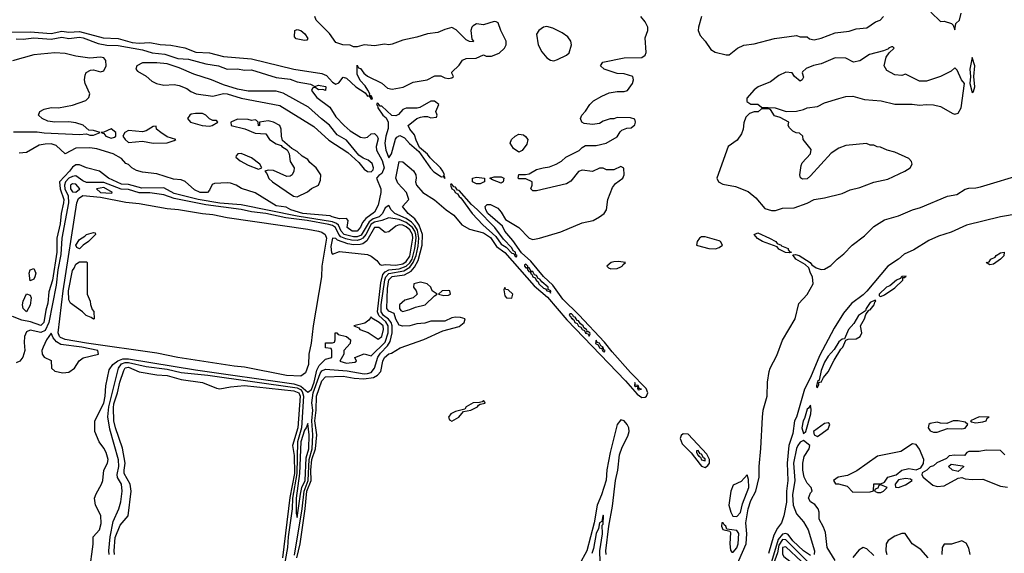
# Model space of a CAD drawing. Header units: inches. Extents: x 2348352 to 2479776, y 460422 to 613655.
# Tile 453 of 590: x 2426330 to 2431932, y 546576 to 549612. Entities that reach past the tile are written whole.
import ezdxf

# ---------------------------------------------------------------- set-up
doc = ezdxf.new("R2010")
doc.units = ezdxf.units.IN
doc.header["$MEASUREMENT"] = 0
doc.layers.add('C4524', color=7, linetype='Continuous')
doc.layers.add('C4534', color=7, linetype='Continuous')

msp = doc.modelspace()

# ---------------------------------------------------------------- linework, layer by layer
at = {"layer": 'C4524', "color": 4}
for points, elevation in [([(2426230, 549541.8), (2426390, 549542.7), (2426510, 549534), (2426570, 549547.6), (2426610, 549541.6), (2426670, 549546), (2426804.7, 549510), (2426890, 549504.4), (2426970, 549483.2), (2427010, 549479.7), (2427070, 549482.3), (2427130, 549470.3), (2427190, 549466.5), (2427270, 549451.5), (2427332.8, 549427.2), (2427410, 549424), (2427490, 549402.8), (2427649, 549389), (2427890, 549330.4), (2428050, 549306.7), (2428075.6, 549295.6), (2428110, 549256.4), (2428130, 549245.2), (2428146.6, 549253.4), (2428170, 549284.4), (2428190, 549280.3), (2428243.7, 549230), (2428296.7, 549196.7), (2428310, 549177.3), (2428318.8, 549178.8), (2428330, 549161), (2428337.2, 549162.8), (2428336, 549170), (2428330, 549179), (2428321.2, 549181.2), (2428322.7, 549190), (2428311.3, 549211.3), (2428296.1, 549236.1), (2428267.1, 549267.1), (2428250, 549302), (2428250, 549354), (2428258, 549338), (2428270, 549334), (2428287.9, 549307.9), (2428310, 549290.8), (2428390, 549250.8), (2428422.5, 549222.5), (2428450, 549217.3), (2428512.5, 549227.5), (2428570, 549257.3), (2428649.3, 549270.7), (2428692, 549292), (2428727.3, 549292.7), (2428750, 549281), (2428770, 549278), (2428790, 549282), (2428798, 549290), (2428788.4, 549308.4), (2428790, 549314), (2428830, 549354), (2428850, 549382), (2428870, 549392), (2428927.3, 549392.7), (2428968.4, 549411.6), (2428984.7, 549404.7), (2429014.6, 549405.4), (2429058, 549422), (2429089.2, 549450.8), (2429098, 549470), (2429098, 549490), (2429068, 549550), (2429053.6, 549593.6), (2429040.4, 549600.4), (2429030, 549602), (2428970, 549584), (2428930, 549588.7), (2428910, 549578), (2428902, 549570), (2428898, 549550), (2428902, 549502), (2428912, 549490), (2428910, 549486), (2428890, 549488), (2428870, 549498), (2428814.6, 549554.6), (2428790, 549568), (2428750, 549557.2), (2428710, 549539.3), (2428650, 549532.7), (2428590, 549512.7), (2428510, 549496), (2428450, 549472.7), (2428430, 549469.4), (2428406.8, 549473.2), (2428350, 549462.7), (2428291.1, 549468.9), (2428250, 549458), (2428230, 549458), (2428210, 549468), (2428168.9, 549468.9), (2428130, 549482), (2428092.9, 549532.9), (2428018, 549610), (2428008.7, 549630)], 28), ([(2427907.4, 546550), (2427925.5, 546630), (2427955.3, 546830), (2427965, 546930), (2427988.2, 546990), (2427986.9, 547050), (2427992.5, 547110), (2428012.8, 547170), (2428020.2, 547250), (2428009, 547330), (2428017.6, 547390), (2428018.6, 547470), (2428050, 547557.6), (2428070, 547580.3), (2428170, 547584), (2428232.7, 547572.7), (2428289.2, 547569.2), (2428343.5, 547576.5), (2428366.3, 547590), (2428384.7, 547610), (2428396.9, 547670), (2428405.4, 547690), (2428430, 547710.4), (2428445.8, 547714.2), (2428495.3, 547744.7), (2428630, 547792.2), (2428738, 547842), (2428830, 547867.4), (2428859.3, 547890), (2428864, 547910), (2428838.3, 547918.3), (2428810, 547919.6), (2428790, 547915.6), (2428750, 547897.6), (2428670, 547897.6), (2428634.9, 547885.1), (2428590, 547881.6), (2428550, 547869.7), (2428509.6, 547869.6), (2428490, 547875.1), (2428470, 547909.3), (2428460.4, 547940.4), (2428430, 547953.2), (2428419.5, 547970), (2428423.1, 548083.1), (2428430, 548133.1), (2428450, 548151.9), (2428519.9, 548160.1), (2428558.2, 548181.8), (2428576.3, 548203.7), (2428596.9, 548243.1), (2428619.8, 548330), (2428621.9, 548390), (2428603.5, 548443.5), (2428579, 548479), (2428540.7, 548510), (2428508.7, 548550), (2428543.7, 548590), (2428531.3, 548630), (2428481.9, 548681.9), (2428471, 548710), (2428490, 548806), (2428510, 548804), (2428571.8, 548751.8), (2428584, 548730), (2428586.8, 548710), (2428582.8, 548690), (2428588, 548670), (2428624.2, 548630), (2428690, 548586.7), (2428757.6, 548530), (2428801, 548501), (2428845.4, 548445.4), (2428890, 548420.2), (2428970, 548400.3), (2429010, 548372.6), (2429042.3, 548322.3), (2429090, 548287.5), (2429258.3, 548098.3), (2429333.9, 548033.9), (2429444.1, 547904.1), (2429777.9, 547557.9), (2429842.6, 547482.6), (2429870, 547463.1), (2429890, 547465.3), (2429895.8, 547470), (2429903.8, 547490), (2429893.9, 547513.9), (2429805.3, 547605.3), (2429701.7, 547721.7), (2429658.5, 547778.5), (2429512.6, 547932.6), (2429421.4, 548021.4), (2429362.8, 548102.8), (2429310, 548151.8), (2429238, 548238), (2429186.1, 548286.1), (2429136.5, 548356.5), (2429089.8, 548410), (2429076.9, 548436.9), (2428994.7, 548510), (2428983, 548530), (2428979, 548550), (2428990, 548561), (2429010, 548560.7), (2429050, 548540.7), (2429070, 548517.3), (2429094.6, 548474.6), (2429170, 548430.5), (2429228.9, 548368.9), (2429250, 548362.6), (2429288.7, 548368.7), (2429410, 548406), (2429530, 548457.1), (2429594, 548470), (2429629, 548490), (2429655.3, 548510), (2429668.7, 548530), (2429676, 548590), (2429702.6, 548657.4), (2429720.5, 548679.5), (2429761.2, 548710), (2429768.7, 548730), (2429767.3, 548767.3), (2429750, 548778), (2429710, 548758), (2429670, 548758), (2429650, 548768), (2429630, 548768), (2429590, 548748), (2429530, 548755.3), (2429510, 548748), (2429466.4, 548693.6), (2429442, 548678), (2429270, 548638), (2429250, 548638), (2429238, 548650), (2429246, 548670), (2429246, 548690), (2429210, 548706), (2429170, 548706), (2429166, 548710), (2429170, 548730.8), (2429208.9, 548731.1), (2429230, 548736), (2429270, 548759.1), (2429309.6, 548770.4), (2429345.4, 548774.6), (2429382, 548790), (2429412.5, 548807.5), (2429438, 548830), (2429512.7, 548867.3), (2429530, 548884.7), (2429550, 548896), (2429610, 548896), (2429668, 548910), (2429730, 548946), (2429746, 548974), (2429756.5, 548983.5), (2429784.7, 548995.3), (2429810, 548998), (2429830, 549014), (2429833.2, 549030), (2429830, 549046), (2429805.4, 549054.6), (2429730, 549055.3), (2429710, 549048.7), (2429690, 549048.7), (2429650, 549035.3), (2429630, 549022), (2429590, 549015.3), (2429542, 549022), (2429528, 549030), (2429522, 549050), (2429528.7, 549070), (2429550, 549091.3), (2429574, 549130), (2429595.3, 549150), (2429642, 549178), (2429684.4, 549195.6), (2429730, 549203.8), (2429770, 549204), (2429788, 549210), (2429817.2, 549250), (2429822, 549270), (2429818, 549290), (2429770, 549303.7), (2429730, 549306), (2429655.3, 549330), (2429635.3, 549350), (2429648, 549370), (2429770, 549394.6), (2429870, 549396.3), (2429889.6, 549410.4), (2429894.7, 549425.3), (2429888.2, 549510), (2429905.1, 549550), (2429903.9, 549570), (2429890, 549600.9), (2429863.7, 549630)], 24), ([(2426310, 549503.7), (2426350, 549502), (2426410.9, 549509.1), (2426510, 549501.8), (2426570, 549512.8), (2426610, 549504.9), (2426670, 549512.7), (2426691.3, 549508.7), (2426776.3, 549476.3), (2426827, 549467), (2426890, 549465.6), (2427030, 549440.2), (2427084.6, 549424.6), (2427157.1, 549417.1), (2427230, 549392), (2427290, 549387.4), (2427390, 549360.3), (2427462, 549350), (2427510, 549330.8), (2427570, 549333.4), (2427610, 549326), (2427650, 549326.8), (2427790, 549283), (2427870, 549273.4), (2427910, 549259.1), (2427984.7, 549244.7), (2428010, 549232), (2428030, 549240.7), (2428070, 549231.8), (2428072.7, 549230), (2428070, 549208.7), (2428055.3, 549215.3), (2428030, 549214), (2428010, 549229), (2427996.9, 549223.1), (2427991, 549210), (2428020.5, 549170), (2428095.4, 549115.4), (2428130, 549059.1), (2428175.8, 549010), (2428210, 548980.3), (2428270, 548943.8), (2428290, 548941), (2428310, 548944.7), (2428330, 548962), (2428350, 548964.7), (2428364.7, 548950), (2428370, 548934), (2428358.8, 548890), (2428360.7, 548870), (2428392, 548812), (2428403.2, 548770), (2428390, 548737), (2428373.7, 548726.3), (2428360.5, 548710), (2428384.4, 548650), (2428384.4, 548630), (2428370, 548558), (2428350, 548518), (2428299.1, 548480.9), (2428281.7, 548458.3), (2428270, 548432.3), (2428250, 548409.8), (2428222, 548410), (2428194, 548430), (2428199, 548470), (2428190, 548482), (2428150, 548479.7), (2428108.7, 548490), (2428097, 548497), (2427941.2, 548510), (2427874, 548530), (2427846, 548546), (2427790, 548553.6), (2427670, 548626.6), (2427592.1, 548652.1), (2427562, 548670), (2427530, 548682), (2427510, 548685.1), (2427439.1, 548680.9), (2427426, 548674), (2427410, 548642), (2427398, 548630), (2427358, 548630), (2427324.4, 548644.4), (2427271.2, 548691.2), (2427250, 548701.6), (2427205.4, 548705.4), (2427110, 548735.1), (2427030, 548744), (2426994.6, 548754.6), (2426968, 548770), (2426948.9, 548788.9), (2426934, 548794), (2426910, 548822), (2426862, 548850), (2426770, 548878.4), (2426730, 548882.9), (2426650, 548881.6), (2426589.4, 548849.4), (2426537.4, 548897.4), (2426510, 548905.1), (2426475.5, 548904.5), (2426441.6, 548898.4), (2426370, 548856), (2426327.3, 548852.7)], 24), ([(2426295.2, 548975.2), (2426430, 548973.7), (2426470, 548967.7), (2426670, 548958.7), (2426710, 548962), (2426730, 548954.8), (2426750, 548954.8), (2426788, 548970), (2426750, 548982.7), (2426724.1, 548984.1), (2426692.1, 549012.1), (2426650, 549025.7), (2426610, 549032), (2426529.6, 549029.6), (2426490, 549035.8), (2426458.4, 549050), (2426436.9, 549070), (2426444.5, 549090), (2426470, 549103.1), (2426510, 549112), (2426550.4, 549110.4), (2426630, 549125.7), (2426706.8, 549153.2), (2426724, 549170), (2426729, 549190), (2426702.7, 549250), (2426699.3, 549270), (2426702.7, 549297.3), (2426709, 549311), (2426734, 549326), (2426750, 549326.8), (2426790, 549316), (2426810, 549321), (2426822, 549350), (2426820.1, 549380.1), (2426810, 549394.5), (2426790, 549398.4), (2426730, 549393.2), (2426650, 549405.2), (2426590, 549419.7), (2426530, 549424.2), (2426410, 549412.8), (2426290, 549377.6)], 24), ([(2427893.3, 546566.7), (2427937.4, 546830), (2427948.7, 546930), (2427970.8, 546990), (2427977, 547110), (2427994.4, 547170), (2427998.5, 547250), (2427991.7, 547330), (2427997.5, 547390), (2427991.6, 547431.6), (2428000.9, 547490), (2428040.7, 547599.3), (2428050, 547614.4), (2428070, 547623.8), (2428194.5, 547614.5), (2428290, 547598.3), (2428310, 547599), (2428330, 547605.8), (2428349.8, 547630), (2428368.4, 547691.6), (2428384, 547716), (2428423.2, 547756.8), (2428438.1, 547781.9), (2428448.8, 547830), (2428448.8, 547870), (2428443, 547890), (2428428.8, 547908.8), (2428401, 547930), (2428387.3, 547950), (2428387.5, 547990), (2428407.4, 548132.6), (2428413.4, 548150), (2428430, 548168.2), (2428515.6, 548184.4), (2428550, 548204.8), (2428569.9, 548230), (2428586, 548270), (2428596.8, 548323.2), (2428601.7, 548370), (2428594.3, 548414.3), (2428579.5, 548439.5), (2428560.4, 548460.4), (2428530, 548481.6), (2428464.4, 548510), (2428444, 548530), (2428430, 548556), (2428410, 548542), (2428395.2, 548510), (2428374.9, 548490), (2428341.6, 548478.4), (2428317.9, 548462.1), (2428273.3, 548386.7), (2428250, 548377.1), (2428230, 548376.6), (2428176, 548390), (2428158.9, 548410), (2428143.5, 548443.5), (2428133.3, 548453.3), (2428110, 548462.8), (2427910, 548495.1), (2427590, 548558.6), (2427469.4, 548569.4), (2427346, 548590), (2427210, 548622.9), (2427150, 548656.4), (2427025.4, 548654.6), (2426950, 548674), (2426910, 548677.2), (2426835.1, 548710), (2426784, 548750), (2426710, 548769.3), (2426670, 548787), (2426650, 548787), (2426630, 548773.2), (2426614.3, 548750), (2426557.7, 548690), (2426560.7, 548650), (2426580.7, 548590), (2426579.3, 548570), (2426566.7, 548510), (2426560.2, 548450), (2426541.1, 548370), (2426541.3, 548290), (2426516.4, 548130), (2426496.8, 548063.2), (2426490, 547999), (2426479.4, 547960.6), (2426468.5, 547890), (2426450, 547873), (2426392.5, 547892.5), (2426342.6, 547902.6), (2426290, 547923.7)], 28), ([(2426727.5, 546472.5), (2426749.1, 546629.1), (2426749.2, 546670), (2426784, 546710), (2426794.2, 546745.8), (2426792.1, 546792.1), (2426761.2, 546850), (2426756, 546890), (2426764.8, 546915.2), (2426796, 546970), (2426802.7, 546990), (2426809.3, 547050), (2426829.4, 547090), (2426833.3, 547110), (2426821.6, 547150), (2426810, 547174), (2426782, 547210), (2426758, 547270), (2426758, 547330), (2426810, 547431.3), (2426816.9, 547470), (2426819.6, 547530), (2426840.1, 547619.9), (2426860.5, 547650), (2426888.3, 547671.7), (2426918.1, 547681.9), (2426950, 547682.1), (2427330, 547619.8), (2427890, 547540.7), (2427930, 547527.7), (2427970, 547493.4), (2427990, 547509.1), (2428005.8, 547550), (2428021.1, 547618.9), (2428034.7, 547645.3), (2428070, 547681), (2428106, 547690), (2428106, 547730), (2428102, 547742), (2428070, 547746), (2428070, 547774), (2428110, 547774), (2428122, 547778), (2428126, 547790), (2428126, 547830), (2428134, 547830), (2428142, 547822), (2428190, 547810.7), (2428212, 547790), (2428211.3, 547770), (2428174, 547730), (2428174, 547710), (2428152, 547670), (2428190, 547658.8), (2428236.4, 547663.6), (2428246, 547670), (2428238, 547690), (2428289.4, 547710.6), (2428330, 547700.7), (2428410, 547778), (2428427, 547830), (2428427.5, 547870), (2428414, 547894), (2428373.1, 547930), (2428365.5, 547950), (2428384.7, 548115.3), (2428397.4, 548162.6), (2428410, 548178.6), (2428430, 548189.1), (2428490, 548195.8), (2428529.8, 548210), (2428550.8, 548229.2), (2428562.6, 548250), (2428578.1, 548310), (2428585.7, 548370), (2428584, 548390), (2428577.9, 548410), (2428565.2, 548430), (2428530, 548459.4), (2428490, 548474.6), (2428430, 548485.7), (2428390.9, 548469.1), (2428350, 548460.2), (2428330, 548448.2), (2428300.7, 548390), (2428283.5, 548370), (2428270, 548361.2), (2428250, 548356.7), (2428217.8, 548357.8), (2428185.1, 548365.1), (2428157.8, 548377.8), (2428145.4, 548390), (2428126.6, 548430), (2428110, 548442.2), (2428090, 548447.3), (2427965.2, 548470), (2427845.2, 548485.2), (2427730.2, 548509.8), (2427650, 548519), (2427590, 548532.8), (2427390, 548559.3), (2427210, 548594.7), (2427150, 548616.2), (2427070, 548626.7), (2427010, 548627.6), (2426950, 548646.4), (2426908.3, 548648.3), (2426810, 548685.5), (2426710, 548686.2), (2426690, 548694.8), (2426650, 548724.2), (2426630, 548721.1), (2426610, 548709.8), (2426591.8, 548690), (2426585.4, 548670), (2426587.8, 548650), (2426605.6, 548610), (2426607.5, 548570), (2426570.2, 548370), (2426564.4, 548275.6), (2426547.3, 548190), (2426537.9, 548102.1), (2426496.6, 547890), (2426475.4, 547844.6), (2426450, 547831.7), (2426390, 547846.6), (2426370, 547837.2), (2426358, 547810), (2426355.9, 547775.9), (2426360.5, 547730), (2426348.1, 547691.9), (2426330.4, 547669.6), (2426310, 547659.3)], 32), ([(2426838.9, 546570), (2426836.8, 546590), (2426844.4, 546670), (2426861.8, 546758.2), (2426893.6, 546830), (2426905.1, 546870), (2426913, 546930), (2426909.4, 546970), (2426887.4, 547007.4), (2426884.2, 547024.2), (2426893.6, 547070), (2426891.9, 547108.1), (2426842.6, 547282.6), (2426832.3, 547352.3), (2426838.3, 547410), (2426893, 547630), (2426910, 547655), (2426930, 547662.7), (2426950, 547661.7), (2427050, 547638.7), (2427170, 547623.9), (2427250, 547605.8), (2427401, 547590), (2427910, 547517), (2427928.5, 547508.5), (2427937.8, 547497.8), (2427945.9, 547470), (2427933.4, 547290), (2427910.6, 547210), (2427906.7, 547030), (2427883.4, 546890), (2427880.1, 546830), (2427857.7, 546670), (2427853.5, 546610), (2427765.3, 546110)], 28), ([(2426869.9, 546570), (2426867.1, 546590), (2426873.4, 546666.6), (2426903, 546737), (2426948, 546790), (2426964.1, 546930), (2426959.8, 546970), (2426925.5, 547030), (2426924.2, 547050), (2426930.8, 547090), (2426915.4, 547175.4), (2426874.6, 547290), (2426865.6, 547330), (2426863.3, 547403.3), (2426866.9, 547426.9), (2426887.3, 547490), (2426900.2, 547550), (2426923.2, 547616.8), (2426930, 547631.3), (2426950, 547634.5), (2427010, 547609.1), (2427110, 547591.4), (2427170, 547588), (2427250, 547564.9), (2427370, 547548.5), (2427450, 547515.5), (2427470, 547513), (2427530, 547524.4), (2427610, 547532), (2427890, 547501.4), (2427918.5, 547490), (2427925.7, 547470), (2427913.2, 547290), (2427883.2, 547190), (2427891.9, 547131.9), (2427893.1, 547030), (2427867, 546893), (2427825.4, 546550)], 24), ([(2429666.3, 546570), (2429664.8, 546590), (2429682, 546730), (2429704, 546844), (2429720.3, 546990), (2429732.7, 547050), (2429743.1, 547136.9), (2429759.1, 547180.9), (2429790, 547243), (2429797.2, 547270), (2429796.4, 547290), (2429787.3, 547310), (2429770, 547329.5), (2429750, 547336.2), (2429729.1, 547310), (2429689.4, 547150.6), (2429671.5, 547051.5), (2429667, 546993), (2429641.2, 546910), (2429615.9, 546850), (2429599.1, 546750), (2429557.6, 546590), (2429514.3, 546510)], 24), ([(2429632.7, 546527.3), (2429630.7, 546590), (2429646.3, 546686.3), (2429644, 546736), (2429650, 546742), (2429651.2, 546791.2), (2429650, 546794), (2429648.2, 546790), (2429642, 546758), (2429630, 546749), (2429622.9, 546717.1), (2429610, 546689.2), (2429595.8, 546604.2), (2429585, 546575)], 28)]:
    msp.add_lwpolyline(points, dxfattribs=dict(at, elevation=elevation))
for points, elevation in [([(2429330, 549572.7), (2429310, 549569), (2429284.7, 549550), (2429271.3, 549530), (2429280.7, 549470), (2429300.7, 549430), (2429330, 549394.8), (2429350, 549382.8), (2429370, 549378.8), (2429390, 549386.8), (2429442, 549410), (2429456.2, 549423.8), (2429469.3, 549470), (2429466, 549490), (2429450, 549514), (2429417.5, 549537.5), (2429363.2, 549563.2)], 28), ([(2427950, 549493.2), (2427904, 549504), (2427894.6, 549514.6), (2427895.3, 549550), (2427910, 549556.3), (2427930, 549550.3), (2427952.3, 549532.3), (2427970, 549506), (2427964.7, 549495.3)], 28), ([(2427110, 549367.6), (2427030, 549367), (2426996, 549350), (2426991, 549330), (2426999.8, 549319.8), (2427050, 549291), (2427081.7, 549261.7), (2427108.6, 549248.6), (2427150, 549239.1), (2427210, 549244), (2427238.5, 549238.5), (2427281.4, 549221.4), (2427304.1, 549204.1), (2427334, 549190), (2427430, 549176.4), (2427490, 549192.7), (2427510, 549190.4), (2427590, 549165.5), (2427810, 549123.6), (2428004.8, 549004.8), (2428090, 548927.6), (2428197.1, 548857.1), (2428259.7, 548799.7), (2428290, 548762.7), (2428310, 548747.9), (2428330, 548746.7), (2428341.6, 548758.4), (2428343.5, 548770), (2428335.1, 548795.1), (2428313.8, 548813.8), (2428284.5, 548824.5), (2428260.7, 548840.7), (2428190, 548927.3), (2428137.4, 548957.4), (2428092.8, 549012.8), (2428047.5, 549047.5), (2427974.5, 549114.5), (2427830, 549194.8), (2427790, 549206.2), (2427630, 549205.3), (2427570, 549217.2), (2427490, 549241.1), (2427421.2, 549270), (2427321.7, 549301.7), (2427238.6, 549338.6), (2427170, 549360.5)], 24), ([(2428690, 549148.7), (2428670, 549148.7), (2428607.1, 549112.9), (2428591, 549109), (2428530, 549109.4), (2428510, 549100.9), (2428486.3, 549073.7), (2428470, 549064.4), (2428447.2, 549067.2), (2428390, 549119.6), (2428381, 549121), (2428370, 549135.1), (2428363.5, 549136.5), (2428361, 549130), (2428366.6, 549126.6), (2428368.9, 549110), (2428397, 549070), (2428414.9, 549054.9), (2428427.1, 549030), (2428427.6, 548992.4), (2428413.4, 548950), (2428407.7, 548910), (2428413.7, 548870), (2428430, 548826), (2428445.1, 548850), (2428468, 548932), (2428476.1, 548943.9), (2428492.7, 548952.7), (2428519.4, 548939.4), (2428547.5, 548907.5), (2428602, 548862), (2428667.2, 548767.2), (2428686.4, 548746.4), (2428730, 548718.4), (2428739.3, 548719.3), (2428750, 548708), (2428750, 548718), (2428742, 548722), (2428746.6, 548730), (2428738.5, 548750), (2428724.4, 548770), (2428666, 548826), (2428650, 548847.6), (2428605.4, 548885.4), (2428586, 548926), (2428577.2, 548957.2), (2428549.2, 548990), (2428541.2, 549010), (2428590, 549051), (2428610, 549058), (2428630, 549062), (2428650, 549062), (2428670, 549054), (2428702, 549058), (2428706, 549070), (2428698, 549090), (2428715.3, 549130)], 28), ([(2427370, 549079.5), (2427330, 549079.5), (2427306, 549074), (2427298, 549070), (2427286, 549050), (2427302, 549030), (2427369, 549011), (2427410, 549007.3), (2427426, 549010), (2427458, 549030), (2427450, 549038), (2427430, 549038), (2427410, 549048), (2427389, 549070)], 24), ([(2427106, 549006), (2427090, 549004), (2427050, 548979.3), (2427030, 548974.5), (2426950, 548981.7), (2426927.7, 548970), (2426917.6, 548950), (2426930.4, 548930), (2426950, 548913.7), (2427030, 548920.5), (2427090, 548910.4), (2427169.2, 548910.8), (2427210, 548924.7), (2427218, 548930), (2427170, 548945.2), (2427134, 548970), (2427108.7, 548990)], 24), ([(2427570, 549046), (2427532, 549030), (2427534, 549010), (2427610.6, 548990.6), (2427670, 548966), (2427730, 548962), (2427751, 548930), (2427790, 548905.5), (2427817.3, 548897.3), (2427821, 548890), (2427851.3, 548871.3), (2427863, 548850), (2427870, 548804.7), (2427891.3, 548770), (2427890.8, 548750.8), (2427880.7, 548730), (2427870, 548722), (2427850, 548719.6), (2427774.8, 548754.8), (2427744.1, 548755.9), (2427724.7, 548750), (2427736.4, 548736.4), (2427748.4, 548708.4), (2427769.3, 548689.3), (2427888.9, 548608.9), (2427910, 548605.3), (2427967.2, 548632.8), (2427990, 548651.3), (2428030, 548671.3), (2428041.5, 548698.5), (2428043.7, 548730), (2428017.2, 548770), (2427980.7, 548800.7), (2427970, 548816), (2427936.6, 548836.6), (2427910, 548862), (2427878.6, 548878.6), (2427825.2, 548925.2), (2427819.3, 548950), (2427818.4, 548990), (2427810.9, 549010.9), (2427775.3, 549030), (2427743.4, 549036.6), (2427694, 549030), (2427694, 549010), (2427690, 549008), (2427688, 549030), (2427678, 549038), (2427670, 549042), (2427650, 549039), (2427630, 549045.2)], 24), ([(2426851.2, 548991.2), (2426810, 548972.7), (2426794, 548970), (2426810, 548964.7), (2426821, 548950), (2426850, 548938.4), (2426870, 548943.8), (2426877, 548950), (2426877, 548970)], 24), ([(2429170, 548859), (2429140.1, 548880.1), (2429120.9, 548910), (2429128.5, 548931.5), (2429149.8, 548950.2), (2429170, 548960.3), (2429196.7, 548956.7), (2429208.7, 548948.7), (2429222, 548930), (2429216.1, 548903.9), (2429190, 548868.7)], 24), ([(2427590, 548851.1), (2427570.7, 548849.3), (2427562, 548838), (2427560.7, 548830), (2427584.9, 548810), (2427630, 548784.9), (2427690, 548762), (2427708.7, 548770), (2427696, 548790), (2427650, 548826)], 24), ([(2429070, 548682), (2429020.4, 548700.4), (2429006, 548710), (2429030, 548718), (2429070, 548718.8), (2429084.7, 548710), (2429082, 548690)], 24), ([(2426630, 548678.9), (2426619.5, 548670), (2426619.6, 548650), (2426630, 548632.7), (2426650, 548630.5), (2426670, 548648.4), (2426672.7, 548650), (2426650, 548675.8)], 36), ([(2428790, 548676.2), (2428784.1, 548675.9), (2428782, 548670), (2428789.1, 548650), (2428802.6, 548642.6), (2428807.7, 548630), (2428821.4, 548621.4), (2428830, 548605.7), (2428839.7, 548599.7), (2428904.9, 548510), (2428965.9, 548445.9), (2429038.9, 548378.9), (2429070, 548334.6), (2429098.3, 548318.3), (2429130, 548283.2), (2429142, 548282), (2429150, 548264.6), (2429156.6, 548263.4), (2429160.9, 548270), (2429154.1, 548274.1), (2429150.7, 548290), (2429137.7, 548297.7), (2429130, 548314.8), (2429083.8, 548363.8), (2429033.6, 548430), (2428932.7, 548532.7), (2428900.2, 548560.2), (2428830, 548639.7), (2428822, 548642), (2428810, 548658.7), (2428800.8, 548660.8)], 28), ([(2428930, 548678), (2428906, 548690), (2428906, 548710), (2428930, 548716), (2428974, 548710), (2428974, 548690), (2428970, 548688.7), (2428950, 548679)], 24), ([(2427930, 547583.7), (2427848.9, 547588.9), (2427610, 547635.7), (2427550, 547641.1), (2427230, 547689.8), (2427110, 547714.8), (2426710, 547772.8), (2426590, 547792.9), (2426563.4, 547803.4), (2426556.5, 547810), (2426549.9, 547830), (2426577.3, 548070), (2426656.2, 548570), (2426665.2, 548594.8), (2426690, 548611.7), (2426790, 548602.6), (2426933.8, 548573.8), (2427010, 548566.8), (2427170, 548538.5), (2427233.1, 548533.1), (2427370, 548509.3), (2427430, 548504), (2427510, 548487.1), (2427970, 548420.9), (2428030, 548409.3), (2428050, 548402.9), (2428068.9, 548390), (2428075.1, 548370), (2428050.1, 548209.9), (2428047.6, 548150), (2427999.3, 547870), (2427988.6, 547771.4), (2427975.6, 547710), (2427973, 547650), (2427957.2, 547602.8)], 32), ([(2426810, 548656.8), (2426767.3, 548650), (2426790.8, 548630), (2426850, 548626), (2426858, 548630)], 36), ([(2428490, 548444.8), (2428470, 548438), (2428430, 548406), (2428410, 548401.2), (2428373.2, 548430), (2428350, 548430.7), (2428306.3, 548353.7), (2428282.9, 548337.1), (2428266.6, 548333.4), (2428230, 548331.9), (2428196.5, 548336.5), (2428138.6, 548358.6), (2428130, 548366.6), (2428110, 548369.3), (2428101.4, 548321.4), (2428105.3, 548285.3), (2428110, 548278.8), (2428150, 548294), (2428310, 548276.3), (2428330, 548267.7), (2428361.6, 548241.6), (2428379.6, 548219.6), (2428390, 548216), (2428410, 548219.3), (2428470, 548215.6), (2428510, 548223.9), (2428530, 548236.2), (2428550, 548267.4), (2428567.6, 548370), (2428564.9, 548390), (2428550, 548417.7), (2428530, 548434.1), (2428510, 548443.1)], 36), ([(2426670, 548308.7), (2426655.3, 548315.3), (2426649.8, 548329.8), (2426670, 548361), (2426700.2, 548379.8), (2426710, 548390.8), (2426750, 548402), (2426759.6, 548399.6), (2426762, 548390), (2426722, 548350), (2426692, 548330)], 28), ([(2426750, 547908), (2426738, 547918), (2426708, 547930), (2426688, 547950), (2426620.2, 548000.2), (2426610, 548018), (2426609, 548070), (2426630, 548184.7), (2426641.2, 548198.8), (2426650, 548222), (2426670, 548234), (2426710, 548234), (2426714, 548230), (2426714, 548050), (2426731.6, 548011.6), (2426732.7, 547992.7), (2426743.6, 547963.6), (2426751.6, 547951.6), (2426754, 547910)], 28), ([(2429210, 548220.7), (2429201.7, 548218.3), (2429202, 548210), (2429210, 548200.4), (2429219.9, 548199.9), (2429220.4, 548190), (2429230, 548178), (2429239.8, 548179.8), (2429237.1, 548170), (2429244.5, 548164.5), (2429249.3, 548150), (2429263.4, 548143.4), (2429268.1, 548130), (2429280.7, 548120.7), (2429284.5, 548110), (2429310, 548085.6), (2429321.5, 548081.5), (2429330, 548069.3), (2429346.4, 548066.4), (2429350, 548056), (2429352.8, 548070), (2429338, 548078), (2429337.6, 548090), (2429300.9, 548120.9), (2429290, 548136.4), (2429280, 548140), (2429270, 548156.4), (2429260.3, 548160.3), (2429250, 548178.9), (2429240.1, 548180.1), (2429230, 548200.7), (2429220.1, 548200.1), (2429220.7, 548210)], 28), ([(2429737.2, 548237.2), (2429710, 548235.1), (2429696, 548230), (2429671, 548210), (2429679.8, 548199.8), (2429694, 548194), (2429730, 548197.1), (2429750, 548206.4), (2429759, 548210), (2429762, 548218), (2429778, 548230)], 24), ([(2426390, 548126), (2426383.7, 548170), (2426389.2, 548189.2), (2426410, 548196), (2426422, 548170), (2426417.3, 548150), (2426410, 548135.3)], 24), ([(2428610, 548119.3), (2428572, 548110), (2428571.3, 548090), (2428586, 548070), (2428591.3, 548050), (2428570, 548029), (2428522.5, 548017.5), (2428491.3, 547990), (2428491.3, 547970), (2428498, 547958), (2428510, 547951.3), (2428550, 547963.8), (2428582.4, 547977.6), (2428637.2, 547990), (2428690, 548042), (2428706, 548050), (2428678, 548070), (2428668.7, 548090), (2428648, 548110)], 24), ([(2426370, 547949.5), (2426350, 547969), (2426347, 547990), (2426349.6, 548010.4), (2426370, 548052), (2426390, 548044.7), (2426396.3, 548030), (2426390, 547988.7)], 24), ([(2428770, 548072.3), (2428734, 548070), (2428714, 548050), (2428744, 548044), (2428770, 548044.9), (2428782, 548050), (2428778, 548070)], 24), ([(2429090, 548088), (2429084.9, 548075.1), (2429090, 548041), (2429101, 548030), (2429130, 548028.2), (2429136.4, 548050), (2429110, 548076.3), (2429097.2, 548077.2)], 24), ([(2429460.3, 547939.7), (2429456.4, 547930), (2429464.7, 547924.7), (2429470, 547913), (2429474.8, 547914.8), (2429473, 547910), (2429484, 547904), (2429489.4, 547890), (2429502.9, 547882.9), (2429510, 547868.5), (2429523.2, 547863.2), (2429530, 547849.3), (2429544.7, 547844.7), (2429550, 547829.3), (2429565.2, 547825.2), (2429570, 547811), (2429575.8, 547824.2), (2429574, 547830), (2429562, 547838), (2429554.6, 547834.6), (2429558.3, 547841.7), (2429555.3, 547850), (2429540, 547860), (2429537.2, 547870), (2429521.3, 547881.3), (2429510, 547899.8), (2429501.8, 547901.8), (2429490, 547919.7), (2429481.5, 547921.5), (2429479.7, 547930), (2429470, 547939.1)], 28), ([(2428330, 547922), (2428317.1, 547902.9), (2428294, 547886), (2428232, 547870), (2428259.1, 547859.1), (2428266, 547850), (2428313.2, 547833.2), (2428370, 547794.8), (2428390, 547810.8), (2428401.1, 547850), (2428398, 547870), (2428375.6, 547890), (2428334, 547914)], 36), ([(2426510, 547829.2), (2426482.4, 547790), (2426464, 547750), (2426456, 547730), (2426458, 547710), (2426470, 547692), (2426510, 547674), (2426512, 547630), (2426530, 547612), (2426576.5, 547603.5), (2426610, 547606.8), (2426642, 547630), (2426669.4, 547670.6), (2426691.8, 547688.2), (2426778, 547710), (2426775.3, 547730), (2426684, 547750), (2426565.2, 547765.2), (2426538.9, 547778.9), (2426521.4, 547801.4)], 36), ([(2429610, 547789), (2429606.2, 547770), (2429622.5, 547762.5), (2429630, 547744.9), (2429638.3, 547741.7), (2429645.4, 547745.4), (2429641.7, 547738.3), (2429650, 547724.4), (2429657.1, 547722.9), (2429662, 547730), (2429654.6, 547734.6), (2429650.6, 547750), (2429636.4, 547756.4), (2429630, 547772.5), (2429615.4, 547775.4)], 28), ([(2429830, 547548.7), (2429828, 547530), (2429834.7, 547525.3), (2429848, 547528), (2429844.6, 547515.4), (2429850, 547506.4), (2429869, 547510), (2429854.1, 547514.1), (2429850, 547530.6), (2429833.4, 547533.4)], 28), ([(2428970, 547446), (2428962, 547438), (2428946, 547434), (2428910, 547432), (2428871.3, 547410), (2428863.6, 547396.4), (2428810, 547382.7), (2428782.8, 547370), (2428771, 547350), (2428776, 547336), (2428790, 547328.2), (2428829.2, 547350), (2428856.4, 547383.6), (2428898, 547390), (2428935.3, 547410), (2428940.2, 547419.8), (2428950, 547424.7), (2428978, 547430), (2428976.4, 547436.4)], 24), ([(2427970, 547315.3), (2427960.4, 547290), (2427950, 547277), (2427929.6, 547210), (2427922.6, 547030), (2427903.3, 546890), (2427904, 546804), (2427910, 546781), (2427927.9, 546912.1), (2427936.2, 546950), (2427953.7, 546990), (2427960, 547120), (2427975.6, 547170), (2427978.2, 547250)], 32)]:
    msp.add_lwpolyline(points, close=True, dxfattribs=dict(at, elevation=elevation))
at = {"layer": 'C4534', "color": 4}
for points, elevation in [([(2430210.4, 549630), (2430192.7, 549570), (2430190.6, 549550), (2430201.6, 549521.6), (2430230.6, 549490), (2430262, 549442), (2430287.1, 549427.1), (2430350, 549412), (2430367.3, 549412.7), (2430415.3, 549450), (2430450, 549466.8), (2430510, 549474.9), (2430624.5, 549504.5), (2430750, 549522), (2430770, 549514), (2430810, 549514), (2430823.6, 549503.6), (2430850, 549498), (2430890, 549506.8), (2430970, 549537.3), (2431050, 549547.7), (2431090, 549561), (2431150, 549566), (2431200.2, 549599.8), (2431226, 549610), (2431246, 549630)], 24), ([(2431514.8, 549654.8), (2431570, 549602), (2431590, 549604.7), (2431632, 549590), (2431641, 549581), (2431650, 549554), (2431656, 549590), (2431677.2, 549610), (2431687.3, 549650)], 24), ([(2430379.6, 546440.4), (2430462.8, 546630), (2430467.8, 546687.8), (2430461.4, 546750), (2430475.8, 546830), (2430490, 546877.4), (2430519.5, 546930), (2430536.8, 547010), (2430536.8, 547070), (2430547.5, 547172.5), (2430555.8, 547350), (2430560.8, 547390), (2430583.4, 547470), (2430585.5, 547550), (2430594, 547610), (2430599.8, 547630), (2430637.4, 547702.6), (2430670, 547788.5), (2430742.6, 547910), (2430762.7, 547997.3), (2430810.7, 548049.3), (2430844, 548110), (2430841.6, 548150), (2430829.7, 548169.8), (2430820.5, 548200.5), (2430799.5, 548219.5), (2430746, 548250), (2430730, 548274), (2430743.7, 548276.3), (2430764.7, 548270), (2430827.3, 548230), (2430837.4, 548217.4), (2430861.2, 548201.2), (2430890, 548190.2), (2430910, 548192.4), (2430945.9, 548214.1), (2430981, 548250), (2431020.2, 548279.8), (2431066.6, 548330), (2431137.2, 548382.8), (2431190, 548435.6), (2431250, 548473.4), (2431330, 548496.8), (2431410, 548530.8), (2431456, 548544), (2431608.7, 548608.7), (2431661.4, 548618.6), (2431710, 548647.2), (2431730, 548653.4), (2431770, 548655.5), (2431797.7, 548662.3), (2432050, 548737.4)], 16), ([(2432011.4, 548508.6), (2431910, 548490.9), (2431716.9, 548443.1), (2431630, 548403.1), (2431558.6, 548381.4), (2431503.1, 548356.9), (2431416.7, 548303.3), (2431362.2, 548277.8), (2431330, 548249.8), (2431269.4, 548210.6), (2431150, 548068.6), (2431130, 548047.8), (2431062.9, 547997.1), (2431018.1, 547941.9), (2430963.5, 547856.5), (2430880, 547700), (2430830, 547577.4), (2430796.4, 547510), (2430750, 547351.8), (2430738.4, 547330), (2430730, 547257.2), (2430706.8, 547190), (2430696.6, 547090), (2430701.4, 546990), (2430693.3, 546930), (2430692.3, 546867.7), (2430678, 546790), (2430664.7, 546750), (2430641.1, 546718.9), (2430620.6, 546679.4), (2430590, 546574.7)], 16), ([(2430970, 546536), (2430924.2, 546610), (2430914.7, 546694.7), (2430904.4, 546724.4), (2430878.7, 546770), (2430878.4, 546810), (2430873.2, 546830), (2430854.9, 546854.9), (2430829.6, 546870), (2430818.4, 546890), (2430830, 546921), (2430839, 546930), (2430834, 546950), (2430810, 546976.2), (2430793.3, 547010), (2430786.2, 547050), (2430786.2, 547090), (2430793.6, 547126.4), (2430822.9, 547170), (2430825.2, 547190), (2430790, 547219), (2430770, 547207.8), (2430757.8, 547190), (2430750, 547172.3), (2430733.3, 547090), (2430740.1, 546990), (2430727, 546910), (2430730.8, 546850.8), (2430750, 546800.5), (2430790, 546754.9), (2430816.1, 546710), (2430852.9, 546590), (2430850.3, 546570)], 24), ([(2431936, 547136), (2431910, 547162), (2431830, 547162.9), (2431790, 547155.6), (2431730, 547155.6), (2431718.8, 547150), (2431706.8, 547133.2), (2431650, 547135.1), (2431618, 547130), (2431604, 547116), (2431548.4, 547091.6), (2431530, 547074), (2431510, 547068), (2431490.9, 547049.1), (2431466, 547034), (2431463.6, 547023.6), (2431471.3, 547010), (2431524.9, 546964.9), (2431550, 546956.5), (2431590, 546960.3), (2431670, 547004), (2431690, 547007.3), (2431710, 547000.5), (2431750, 546996.3), (2431810, 546999.1), (2431910, 546957.6), (2431950, 546952.6)], 24), ([(2430830, 546564.7), (2430790, 546589.8), (2430730, 546646.6), (2430703.5, 546683.5), (2430690, 546689.8), (2430670, 546684.9), (2430645.9, 546654.1), (2430591.1, 546471.1)], 24), ([(2430930, 546412), (2430690, 546652.5), (2430670, 546655.8), (2430650, 546623), (2430641.2, 546578.8), (2430610, 546489.6)], 28), ([(2431499, 546550), (2431458, 546598), (2431408, 546630), (2431368.4, 546688.4), (2431350, 546688.7), (2431310, 546674), (2431270.8, 546649.2), (2431261, 546630), (2431258, 546590), (2431264.7, 546570)], 24), ([(2431738, 546570), (2431730, 546606), (2431714.6, 546634.6), (2431690, 546648), (2431631.1, 546628.9), (2431590, 546628), (2431578, 546610), (2431577.3, 546570)], 24), ([(2431190, 546564.5), (2431150, 546602.7), (2431130, 546609.4), (2431104.9, 546595.1), (2431070, 546552)], 24)]:
    msp.add_lwpolyline(points, dxfattribs=dict(at, elevation=elevation))
for points, elevation in [([(2431298, 549458), (2431290, 549458), (2431274, 549450), (2431274, 549446), (2431244.7, 549435.3), (2431166.2, 549413.8), (2431110, 549379), (2431074, 549370), (2431030, 549393.2), (2430970, 549396), (2430890, 549361.2), (2430847.5, 549352.5), (2430806, 549334), (2430784.7, 549315.3), (2430782, 549310), (2430790, 549286), (2430782, 549270), (2430770, 549262), (2430738, 549290), (2430726, 549310), (2430690, 549314), (2430650, 549295.3), (2430601.4, 549258.6), (2430531.3, 549230), (2430510, 549214), (2430466.8, 549166.8), (2430466.8, 549146.8), (2430490, 549131.3), (2430530, 549131.3), (2430550, 549114), (2430629, 549111), (2430690.9, 549090.9), (2430750, 549091), (2430790, 549101), (2430810, 549111), (2430870, 549118), (2430910, 549138.8), (2430990, 549164.9), (2431030, 549174.9), (2431070, 549177.1), (2431137.6, 549157.6), (2431231.5, 549151.5), (2431310, 549132.2), (2431407.5, 549132.5), (2431450, 549126.4), (2431490.4, 549130.4), (2431530, 549128.4), (2431570, 549119.3), (2431638.9, 549078.9), (2431650, 549075.3), (2431670, 549080.3), (2431686.8, 549110), (2431706, 549250), (2431689.6, 549270), (2431664.7, 549324.7), (2431650, 549338), (2431630, 549319), (2431570, 549288.7), (2431490, 549262), (2431450, 549262), (2431370, 549302), (2431350, 549295.3), (2431310, 549298), (2431263.1, 549323.1), (2431248.7, 549350), (2431260.2, 549399.8), (2431276.4, 549423.6), (2431306, 549450)], 24), ([(2431750, 549398), (2431736, 549330), (2431741, 549290), (2431736, 549250), (2431750, 549198), (2431756.5, 549203.5), (2431765.2, 549230), (2431759, 549290), (2431764, 549350)], 24), ([(2430590, 549106), (2430550, 549106), (2430531.6, 549088.4), (2430510, 549088), (2430482, 549078), (2430461.4, 549058.6), (2430450, 549026), (2430447.3, 548990), (2430437.5, 548962.5), (2430412.4, 548927.6), (2430361.6, 548890), (2430296.3, 548710), (2430306.8, 548690), (2430330, 548676.4), (2430403.7, 548663.7), (2430474.7, 548634.7), (2430519.5, 548599.5), (2430570, 548537.3), (2430606.9, 548526.9), (2430630, 548526), (2430670, 548539.1), (2430737.7, 548542.3), (2430810.9, 548569.1), (2430850, 548588.7), (2430910, 548598.9), (2431010, 548624.2), (2431055.6, 548644.4), (2431110, 548657.7), (2431190, 548687.4), (2431270, 548705.5), (2431366, 548750), (2431396, 548770), (2431409, 548790), (2431404.7, 548804.7), (2431390, 548822), (2431310, 548858), (2431266, 548870), (2431227.3, 548887.3), (2431208.4, 548888.4), (2431190, 548898), (2431170, 548898), (2431148.4, 548908.4), (2431030, 548897), (2430990, 548882), (2430947, 548853), (2430830, 548723.6), (2430810, 548707.3), (2430784.1, 548704.1), (2430773.2, 548713.2), (2430769.2, 548730), (2430776.5, 548783.5), (2430782.7, 548797.3), (2430829, 548850), (2430833.6, 548873.6), (2430788, 548930), (2430786, 548950), (2430767.3, 548967.3), (2430748.4, 548968.4), (2430730, 548978), (2430710, 548998), (2430702, 549010), (2430706, 549030), (2430656.4, 549056.4), (2430624.7, 549064.7), (2430602, 549102)], 24), ([(2430710, 548286), (2430688.2, 548288.2), (2430650, 548307.3), (2430639.3, 548319.3), (2430557.2, 548350), (2430527.6, 548367.6), (2430509.5, 548390.5), (2430530, 548399.5), (2430597.3, 548370), (2430632.7, 548350), (2430639.8, 548339.8), (2430662.8, 548330), (2430664.9, 548324.9), (2430702, 548310), (2430702.5, 548302.5), (2430712.4, 548292.4), (2430722, 548290)], 16), ([(2430230, 548377.2), (2430210, 548377.2), (2430198, 548370), (2430184.7, 548350), (2430182, 548330), (2430186.8, 548326.8), (2430250.5, 548310.5), (2430290, 548309), (2430310, 548316.3), (2430329.2, 548330), (2430317.2, 548350), (2430310, 548354)], 24), ([(2431850, 548218), (2431828.7, 548230), (2431845.6, 548234.4), (2431855.3, 548250), (2431879.6, 548260.4), (2431886, 548270), (2431910, 548286), (2431930.8, 548290), (2431930, 548269), (2431910, 548249), (2431870, 548222)], 16), ([(2431373.6, 548153.6), (2431350, 548151.5), (2431340.7, 548139.3), (2431319.1, 548130), (2431281.3, 548098.7), (2431263, 548090), (2431220.5, 548050), (2431220.5, 548040.5), (2431230, 548037.3), (2431250, 548046), (2431310, 548087), (2431355.6, 548130), (2431355.3, 548144.7), (2431364.7, 548144.7)], 24), ([(2431197.5, 548017.5), (2431170, 548002.4), (2431146.3, 547970), (2431143.4, 547956.6), (2431103.6, 547930), (2431075.9, 547884.1), (2431045.3, 547850), (2431023.6, 547796.4), (2431010, 547795.1), (2430990, 547779.5), (2430964.2, 547735.8), (2430930, 547697.7), (2430910, 547664.2), (2430890, 547615.6), (2430878.8, 547561.2), (2430870, 547553.2), (2430863.8, 547530), (2430863.4, 547523.4), (2430870, 547518.8), (2430877.5, 547537.5), (2430874.6, 547545.4), (2430887.3, 547552.7), (2430890, 547550.7), (2430904, 547576), (2430930.9, 547609.1), (2430964.9, 547675.1), (2431002, 547738), (2431013.7, 547750), (2431031.5, 547788.5), (2431044.5, 547795.5), (2431090, 547797.1), (2431112.8, 547810), (2431121.8, 547830), (2431114.3, 547870), (2431137.7, 547910), (2431145.4, 547934.6), (2431161.1, 547958.9), (2431170, 547962.4), (2431192.4, 547990), (2431195.1, 548004.9), (2431201.2, 548010)], 24), ([(2430830, 547419), (2430818.7, 547401.3), (2430810, 547397), (2430796.5, 547343.5), (2430787.2, 547330), (2430780.9, 547290), (2430790, 547257.3), (2430802.7, 547270), (2430830.7, 547369.3), (2430834, 547394)], 24), ([(2430930, 547319.5), (2430910, 547314.7), (2430846.8, 547270), (2430851, 547251), (2430870, 547241), (2430930, 547284.9), (2430939.5, 547310), (2430935.4, 547315.4)], 24), ([(2431670, 547330.9), (2431642, 547330), (2431604.9, 547315.1), (2431570, 547316.4), (2431550, 547322.6), (2431510, 547315.8), (2431503.7, 547310), (2431499.5, 547290), (2431510, 547273.4), (2431530, 547265.3), (2431550, 547265.7), (2431610, 547287.2), (2431690, 547284.4), (2431710, 547288.5), (2431725.2, 547310), (2431710, 547322.7)], 24), ([(2431790, 547351.9), (2431741, 547330), (2431744, 547324), (2431770, 547319.3), (2431810, 547324.2), (2431829, 547330), (2431834, 547346), (2431846, 547350)], 24), ([(2430104.4, 547255.6), (2430093.9, 547246.1), (2430088.4, 547230), (2430099.4, 547199.4), (2430150, 547147.1), (2430201.3, 547081.3), (2430210, 547072.5), (2430230, 547064.2), (2430244.7, 547075.3), (2430254.5, 547090), (2430255.3, 547110), (2430240.5, 547140.5), (2430133.6, 547253.6)], 24), ([(2430190, 547161.3), (2430180.6, 547159.4), (2430180.3, 547150), (2430190, 547133), (2430194.4, 547134.4), (2430193, 547130), (2430203.8, 547123.8), (2430210, 547108.1), (2430230, 547103), (2430230, 547114), (2430220, 547120), (2430210, 547140.5), (2430202, 547142)], 28), ([(2431410, 547199), (2431344.5, 547155.5), (2431210, 547129.3), (2431094, 547046), (2431040.4, 547019.6), (2430986.8, 547010), (2430961, 546990), (2430971.3, 546971.3), (2430988.7, 546971.3), (2431039.1, 546959.1), (2431070, 546924.7), (2431170, 546926.8), (2431187.3, 546932.7), (2431190, 546971.3), (2431230, 546972), (2431250, 546982), (2431269.5, 547010.5), (2431316.5, 547023.5), (2431349.7, 547050.3), (2431390, 547058), (2431430, 547050.6), (2431457.2, 547062.8), (2431472.9, 547087.1), (2431475.1, 547110), (2431450, 547168.7), (2431430, 547195.3)], 24), ([(2431670, 547042), (2431638, 547050), (2431614, 547070), (2431630, 547082.8), (2431694.8, 547074.8), (2431702, 547070)], 24), ([(2430470, 547022), (2430434.7, 546985.3), (2430390, 546964.5), (2430375.8, 546930), (2430365.3, 546850), (2430376.1, 546810), (2430387.7, 546787.7), (2430410, 546785.7), (2430431, 546809), (2430442.9, 546857.2), (2430479, 546950), (2430476.4, 546996.4)], 24), ([(2431370, 547001.2), (2431330, 546995.3), (2431311.3, 546970), (2431312.7, 546952.7), (2431330, 546951.3), (2431370, 546966.8), (2431408, 546990), (2431398, 546998)], 24), ([(2431230, 546966), (2431218, 546962), (2431212.7, 546947.3), (2431198, 546942), (2431194, 546930), (2431210, 546922), (2431230, 546922), (2431246, 546930), (2431266, 546950)], 24), ([(2430332.3, 546750), (2430324.7, 546750), (2430323.8, 546730), (2430330, 546711.3), (2430370, 546702), (2430374.8, 546694.8), (2430371.6, 546630), (2430374.6, 546594.6), (2430382.4, 546582.4), (2430390, 546582.4), (2430410, 546608), (2430418.8, 546630), (2430422.2, 546690), (2430410, 546706.3), (2430354.6, 546714.6), (2430348.7, 546730), (2430338, 546738)], 24), ([(2430690, 546613.3), (2430670.5, 546609.5), (2430670, 546572), (2430678.7, 546558.7), (2430712.3, 546532.3), (2430750.4, 546490), (2430850, 546422), (2430856.2, 546430), (2430849.5, 546450), (2430778, 546530)], 32)]:
    msp.add_lwpolyline(points, close=True, dxfattribs=dict(at, elevation=elevation))

doc.saveas('drawing.dxf')
